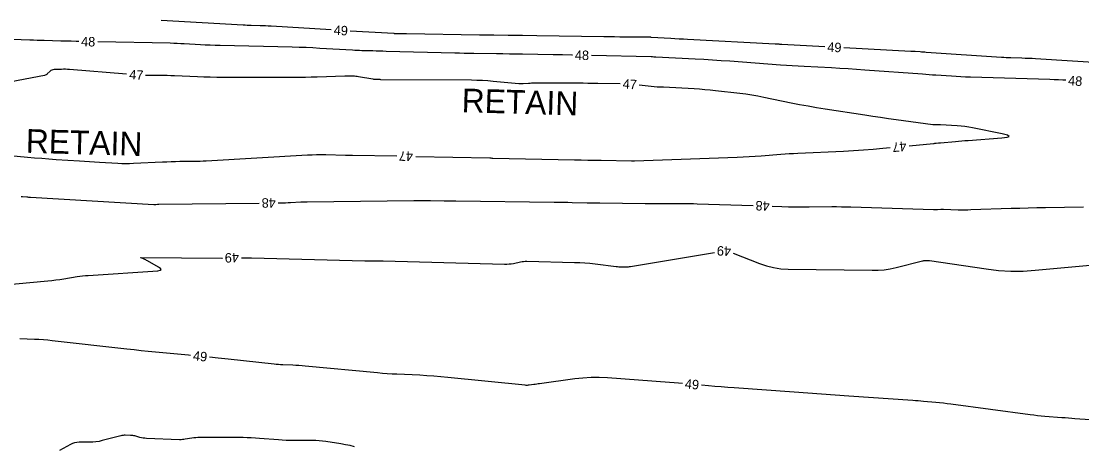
# Model space of a CAD drawing. Extents: x 2384780 to 2405861, y 547869 to 573706.
# Drawn here: x 2393690.5 to 2393913.8, y 552523.1 to 552612.6 of the extents above; entities that cross this region are included whole.
import ezdxf

# ---------------------------------------------------------------- set-up
doc = ezdxf.new("R2010")
doc.units = 0
doc.layers.add('Breaklines', color=7, linetype='Continuous')
doc.layers.add('Old_Level_60', color=7, linetype='Continuous')

msp = doc.modelspace()

# ---------------------------------------------------------------- linework, layer by layer
at = {"layer": 'Old_Level_60'}
for points in [[(2393755.77875, 552610.76525), (2393743.08325, 552611.53675), (2393742.5045, 552611.56925), (2393741.92575, 552611.596), (2393741.34675, 552611.61725), (2393740.7675, 552611.633), (2393738.87475, 552611.675), (2393738.46925, 552611.686), (2393738.064, 552611.70025), (2393737.65875, 552611.7185), (2393737.2535, 552611.74), (2393719.9505, 552612.744)], [(2393859.69, 552607.199), (2393850.65625, 552607.67925), (2393850.5155, 552607.68725), (2393850.37475, 552607.69575), (2393850.234, 552607.70475), (2393850.0935, 552607.71475), (2393849.634, 552607.74825), (2393849.5355, 552607.755), (2393849.437, 552607.7615), (2393849.3385, 552607.76725), (2393849.24, 552607.77275), (2393830.781, 552608.7375), (2393829.8935, 552608.78475), (2393829.00575, 552608.83375), (2393828.11825, 552608.88425), (2393827.23075, 552608.9365), (2393823.12775, 552609.1815), (2393823.10875, 552609.18325), (2393823.09025, 552609.186), (2393823.0715, 552609.19), (2393823.05325, 552609.195), (2393822.99375, 552609.213), (2393822.981, 552609.2165), (2393822.968, 552609.219), (2393822.955, 552609.2205), (2393822.94175, 552609.221), (2393817.67875, 552609.244), (2393816.55075, 552609.25025), (2393815.423, 552609.2595), (2393814.29525, 552609.27175), (2393813.16775, 552609.287), (2393799.05675, 552609.495), (2393796.033, 552609.5395), (2393793.009, 552609.584), (2393789.98525, 552609.6285), (2393786.9615, 552609.673), (2393771.583, 552609.89975), (2393771.33725, 552609.90375), (2393771.09175, 552609.90825), (2393770.846, 552609.91375), (2393770.6005, 552609.91975), (2393769.584, 552609.94625), (2393769.519, 552609.948), (2393769.45425, 552609.94975), (2393769.38925, 552609.95125), (2393769.3245, 552609.953), (2393769.1125, 552609.95825), (2393769.06725, 552609.9595), (2393769.02175, 552609.96125), (2393768.9765, 552609.96325), (2393768.931, 552609.966), (2393759.7715, 552610.5225)], [(2393702.614, 552608.32025), (2393702.0775, 552608.3315), (2393701.00325, 552608.35575), (2393699.92875, 552608.3815), (2393698.8545, 552608.409), (2393695.345, 552608.5005), (2393694.593, 552608.52125), (2393693.841, 552608.54425), (2393693.08925, 552608.5695), (2393692.3375, 552608.597), (2393683.2815, 552608.941)], [(2393806.56475, 552605.46025), (2393806.3965, 552605.46375), (2393804.42875, 552605.5005), (2393802.461, 552605.53225), (2393796.03275, 552605.627), (2393794.65525, 552605.64725), (2393793.27775, 552605.6675), (2393791.90025, 552605.68775), (2393790.52275, 552605.708), (2393785.8, 552605.77775), (2393784.788, 552605.794), (2393783.776, 552605.81325), (2393782.76425, 552605.83525), (2393781.75225, 552605.86025), (2393767.34125, 552606.23675), (2393766.634, 552606.255), (2393765.927, 552606.273), (2393765.21975, 552606.291), (2393764.5125, 552606.3085), (2393762.20225, 552606.3655), (2393761.70725, 552606.38), (2393761.2125, 552606.39875), (2393760.718, 552606.42225), (2393760.2235, 552606.45), (2393753.387, 552606.8655), (2393751.92175, 552606.9475), (2393750.45575, 552607.01525), (2393748.98925, 552607.06925), (2393747.52225, 552607.109), (2393732.38775, 552607.446), (2393731.3425, 552607.474), (2393730.2975, 552607.51125), (2393729.25325, 552607.55775), (2393728.209, 552607.61375), (2393724.799, 552607.8115), (2393724.06825, 552607.8505), (2393723.337, 552607.8825), (2393722.60575, 552607.90775), (2393721.874, 552607.92625), (2393706.613, 552608.23825)], [(2393925.1465, 552603.3205), (2393904.012, 552604.64975), (2393903.30175, 552604.6915), (2393902.59125, 552604.72725), (2393901.88025, 552604.75725), (2393901.16925, 552604.7815), (2393898.846, 552604.85075), (2393898.34825, 552604.86775), (2393897.85075, 552604.88975), (2393897.3535, 552604.916), (2393896.8565, 552604.94725), (2393881.024, 552606.0115), (2393880.7045, 552606.03325), (2393880.385, 552606.0555), (2393880.0655, 552606.0785), (2393879.746, 552606.10175), (2393878.7025, 552606.179), (2393878.47875, 552606.195), (2393878.25525, 552606.20975), (2393878.03125, 552606.2235), (2393877.8075, 552606.236), (2393863.6845, 552606.98675)], [(2393910.40925, 552600.1285), (2393909.7525, 552600.167), (2393908.857, 552600.21225), (2393907.961, 552600.25), (2393907.06475, 552600.2805), (2393890.326, 552600.7795), (2393889.324, 552600.814), (2393888.3225, 552600.858), (2393887.3215, 552600.911), (2393886.32075, 552600.97375), (2393883.05275, 552601.19325), (2393882.3525, 552601.241), (2393881.6525, 552601.29), (2393880.9525, 552601.34), (2393880.2525, 552601.39125), (2393868.09725, 552602.291), (2393866.33775, 552602.4165), (2393864.57725, 552602.533), (2393862.8165, 552602.6405), (2393861.055, 552602.73875), (2393855.3, 552603.04475), (2393854.067, 552603.11325), (2393852.83425, 552603.18775), (2393851.602, 552603.26825), (2393850.37025, 552603.35475), (2393839.659, 552604.1335), (2393837.84125, 552604.261), (2393836.02275, 552604.37925), (2393834.20375, 552604.48825), (2393832.38425, 552604.588), (2393824.0855, 552605.02175), (2393823.9885, 552605.0265), (2393823.8915, 552605.03075), (2393823.79425, 552605.034), (2393823.69725, 552605.037), (2393823.38, 552605.045), (2393823.312, 552605.04675), (2393823.244, 552605.04825), (2393823.176, 552605.05), (2393823.108, 552605.05175), (2393810.5635, 552605.36875)], [(2393712.687, 552601.4385), (2393700.68475, 552602.40125), (2393700.2505, 552602.42975), (2393699.81575, 552602.446), (2393699.381, 552602.45), (2393698.94575, 552602.4415), (2393697.4055, 552602.38975), (2393697.1685, 552602.361), (2393696.949, 552602.29125), (2393696.747, 552602.1805), (2393696.56275, 552602.02875), (2393695.989, 552601.46625), (2393695.86025, 552601.35675), (2393695.72, 552601.2695), (2393695.568, 552601.2045), (2393695.4045, 552601.16175), (2393688.36225, 552599.83925)], [(2393816.57175, 552599.39125), (2393811.86075, 552599.465), (2393810.837, 552599.479), (2393809.813, 552599.4895), (2393808.78925, 552599.496), (2393807.7655, 552599.49875), (2393798.62075, 552599.50675), (2393798.28475, 552599.504), (2393797.949, 552599.4945), (2393797.6135, 552599.47875), (2393797.278, 552599.4565), (2393796.18325, 552599.3735), (2393795.94875, 552599.36075), (2393795.71425, 552599.358), (2393795.48, 552599.36525), (2393795.24575, 552599.38275), (2393789.88275, 552599.89375), (2393788.733, 552599.9905), (2393787.582, 552600.062), (2393786.4295, 552600.10825), (2393785.27575, 552600.129), (2393766.2305, 552600.264), (2393766.05675, 552600.266), (2393765.883, 552600.26975), (2393765.7095, 552600.27525), (2393765.53575, 552600.28225), (2393764.96875, 552600.30775), (2393764.8475, 552600.31525), (2393764.72675, 552600.3265), (2393764.60625, 552600.34175), (2393764.48625, 552600.361), (2393761.4805, 552600.8885), (2393761.20075, 552600.9315), (2393760.92, 552600.96275), (2393760.638, 552600.98175), (2393760.355, 552600.98925), (2393759.429, 552600.9935), (2393759.2305, 552600.9935), (2393759.03225, 552600.99175), (2393758.83375, 552600.98825), (2393758.6355, 552600.983), (2393752.81075, 552600.80125), (2393751.5625, 552600.76725), (2393750.31425, 552600.7435), (2393749.06575, 552600.73), (2393747.817, 552600.72675), (2393733.03025, 552600.7465), (2393731.66925, 552600.75525), (2393730.30825, 552600.77825), (2393728.94775, 552600.81525), (2393727.5875, 552600.866), (2393722.76025, 552601.07175), (2393722.0005, 552601.1005), (2393721.24025, 552601.122), (2393720.48, 552601.13625), (2393719.7195, 552601.14325), (2393717.235, 552601.15425), (2393716.70275, 552601.16175), (2393716.67675, 552601.1625)], [(2393877.42925, 552586.32925), (2393882.5375, 552586.82075), (2393882.68425, 552586.83475), (2393882.831, 552586.84875), (2393882.978, 552586.8625), (2393883.12475, 552586.8765), (2393883.60425, 552586.9215), (2393883.707, 552586.931), (2393883.80975, 552586.94075), (2393883.9125, 552586.95025), (2393884.01525, 552586.96), (2393887.15475, 552587.25475), (2393887.82775, 552587.316), (2393888.50075, 552587.3735), (2393889.1745, 552587.42725), (2393889.84825, 552587.4775), (2393896.947, 552587.986), (2393898.09125, 552588.12), (2393898.482, 552588.30475), (2393898.1195, 552588.54), (2393897.00325, 552588.8255), (2393890.76675, 552590.124), (2393889.966, 552590.275), (2393889.1615, 552590.3955), (2393888.353, 552590.4855), (2393887.54025, 552590.54525), (2393884.0625, 552590.73425), (2393883.90075, 552590.7415), (2393883.739, 552590.7455), (2393883.57725, 552590.74625), (2393883.4155, 552590.74375), (2393882.88675, 552590.73075), (2393882.7735, 552590.73025), (2393882.66075, 552590.73425), (2393882.548, 552590.7425), (2393882.4355, 552590.7555), (2393874.71525, 552591.8015), (2393873.0615, 552592.0295), (2393871.40875, 552592.26475), (2393869.75725, 552592.50775), (2393868.10675, 552592.758), (2393859.72275, 552594.0495), (2393857.93625, 552594.33675), (2393856.15425, 552594.647), (2393854.3765, 552594.9805), (2393852.60275, 552595.33725), (2393846.8155, 552596.54075), (2393845.57325, 552596.78425), (2393844.32625, 552596.99925), (2393843.0745, 552597.18525), (2393841.81825, 552597.34275), (2393836.63325, 552597.9325), (2393835.5215, 552598.05075), (2393834.40825, 552598.15275), (2393833.29375, 552598.23875), (2393832.178, 552598.3085), (2393825.6885, 552598.66625), (2393825.55675, 552598.6725), (2393825.42525, 552598.67625), (2393825.2935, 552598.678), (2393825.16175, 552598.6775), (2393824.73125, 552598.67175), (2393824.63925, 552598.67225), (2393824.547, 552598.67525), (2393824.45525, 552598.68125), (2393824.3635, 552598.69025), (2393820.56075, 552599.12075)], [(2393672.079, 552585.83725), (2393691.814, 552583.952), (2393693.319, 552583.81375), (2393694.82475, 552583.68675), (2393696.33125, 552583.57075), (2393697.83875, 552583.46575), (2393702.765, 552583.14075), (2393703.8205, 552583.07225), (2393704.8765, 552583.0055), (2393705.93225, 552582.941), (2393706.98825, 552582.8785), (2393710.84, 552582.6545), (2393711.66525, 552582.6175), (2393712.49075, 552582.603), (2393713.31625, 552582.6105), (2393714.142, 552582.64025), (2393720.20675, 552582.94125), (2393721.123, 552582.9825), (2393722.03975, 552583.015), (2393722.95675, 552583.03875), (2393723.874, 552583.05375), (2393726.8705, 552583.08925), (2393727.5125, 552583.1005), (2393728.1545, 552583.11875), (2393728.796, 552583.14475), (2393729.43725, 552583.17775), (2393750.775, 552584.3985), (2393751.731, 552584.444), (2393752.68725, 552584.47075), (2393753.644, 552584.47875), (2393754.601, 552584.468), (2393758.77275, 552584.381), (2393758.92025, 552584.3785), (2393759.068, 552584.37725), (2393759.21575, 552584.3775), (2393759.36325, 552584.379), (2393759.84575, 552584.38575), (2393759.949, 552584.38675), (2393760.0525, 552584.38675), (2393760.15575, 552584.38575), (2393760.259, 552584.384), (2393769.5395, 552584.184)], [(2393773.5385, 552584.0975), (2393789.15075, 552583.76075), (2393789.2105, 552583.7595), (2393789.27025, 552583.7585), (2393789.32975, 552583.7575), (2393789.3895, 552583.75675), (2393789.5845, 552583.7545), (2393789.6265, 552583.754), (2393789.66825, 552583.75325), (2393789.71, 552583.7525), (2393789.75175, 552583.75175), (2393807.008, 552583.37625), (2393808.40725, 552583.3465), (2393809.80625, 552583.31875), (2393811.2055, 552583.2925), (2393812.60475, 552583.26825), (2393819.01025, 552583.16025), (2393819.07225, 552583.1595), (2393819.13425, 552583.15925), (2393819.19625, 552583.15975), (2393819.25825, 552583.16075), (2393819.461, 552583.16475), (2393819.50425, 552583.16575), (2393819.54775, 552583.16675), (2393819.59125, 552583.168), (2393819.6345, 552583.1695), (2393841.24675, 552583.92675), (2393842.5125, 552583.978), (2393843.77775, 552584.0435), (2393845.042, 552584.123), (2393846.3055, 552584.2165), (2393850.4315, 552584.545), (2393851.316, 552584.61175), (2393852.20075, 552584.671), (2393853.086, 552584.72275), (2393853.97175, 552584.76725), (2393863.64375, 552585.21125), (2393865.7155, 552585.3195), (2393867.78525, 552585.4535), (2393869.85325, 552585.61325), (2393871.9195, 552585.799), (2393873.44775, 552585.946)], [(2393690.4515, 552575.6295), (2393690.731, 552575.61), (2393691.64375, 552575.54975), (2393691.83925, 552575.537), (2393692.035, 552575.52475), (2393692.2305, 552575.51275), (2393692.42625, 552575.50125), (2393718.43375, 552573.98775), (2393718.536, 552573.98325), (2393718.638, 552573.9815), (2393718.74, 552573.9825), (2393718.84225, 552573.986), (2393719.17575, 552574.00275), (2393719.247, 552574.00575), (2393719.3185, 552574.00825), (2393719.39, 552574.01025), (2393719.46175, 552574.0115), (2393740.591, 552574.2605)], [(2393744.59075, 552574.30775), (2393745.11525, 552574.314), (2393745.6345, 552574.323), (2393746.15375, 552574.338), (2393746.6725, 552574.35875), (2393747.19125, 552574.3855), (2393749.34175, 552574.5085), (2393749.47625, 552574.515), (2393749.611, 552574.51875), (2393749.746, 552574.51975), (2393749.88075, 552574.51825), (2393750.3215, 552574.50925), (2393750.41575, 552574.5075), (2393750.51025, 552574.50675), (2393750.60475, 552574.507), (2393750.69925, 552574.50775), (2393773.1785, 552574.8225), (2393774.055, 552574.831), (2393774.9315, 552574.8315), (2393775.80825, 552574.82425), (2393776.68475, 552574.80925), (2393779.548, 552574.7475), (2393780.16175, 552574.735), (2393780.77525, 552574.724), (2393781.389, 552574.7145), (2393782.0025, 552574.70625), (2393802.67025, 552574.4585), (2393803.62725, 552574.44575), (2393804.584, 552574.43075), (2393805.541, 552574.4135), (2393806.49775, 552574.394), (2393809.62325, 552574.32575), (2393810.293, 552574.312), (2393810.963, 552574.3), (2393811.63275, 552574.28925), (2393812.3025, 552574.2805), (2393821.83275, 552574.1645), (2393822.924, 552574.15325), (2393824.0155, 552574.14625), (2393825.10675, 552574.1435), (2393826.19825, 552574.14475), (2393829.7635, 552574.156), (2393830.52725, 552574.155), (2393831.29125, 552574.14725), (2393832.055, 552574.13275), (2393832.8185, 552574.1115), (2393844.57125, 552573.73075)], [(2393848.56925, 552573.60125), (2393850.6005, 552573.5355), (2393852.04925, 552573.49575), (2393853.498, 552573.4705), (2393854.94725, 552573.45975), (2393856.3965, 552573.4635), (2393861.13075, 552573.49925), (2393862.14525, 552573.502), (2393863.15975, 552573.4955), (2393864.174, 552573.47925), (2393865.188, 552573.4535), (2393882.559, 552572.93175), (2393882.77025, 552572.927), (2393882.9815, 552572.92525), (2393883.19275, 552572.927), (2393883.404, 552572.93175), (2393884.09425, 552572.95275), (2393884.242, 552572.95625), (2393884.39, 552572.95725), (2393884.53775, 552572.95625), (2393884.68575, 552572.953), (2393887.782, 552572.8615), (2393888.4455, 552572.847), (2393889.109, 552572.843), (2393889.7725, 552572.8495), (2393890.436, 552572.8665), (2393898.8915, 552573.1495), (2393900.7035, 552573.2055), (2393902.5155, 552573.25275), (2393904.328, 552573.29125), (2393906.14075, 552573.32075), (2393914.1415, 552573.431)], [(2393679.403, 552556.3325), (2393696.12475, 552557.86025), (2393696.97125, 552557.94525), (2393697.81575, 552558.046), (2393698.65825, 552558.162), (2393699.49875, 552558.2935), (2393702.24125, 552558.7485), (2393702.82975, 552558.83875), (2393703.41975, 552558.91475), (2393704.01175, 552558.976), (2393704.60525, 552559.023), (2393719.224, 552560.0025), (2393719.7285, 552560.08225), (2393719.92575, 552560.2335), (2393719.81525, 552560.456), (2393719.3975, 552560.74975), (2393717.0795, 552562.08575), (2393716.903, 552562.1835), (2393716.72375, 552562.27475), (2393716.54125, 552562.35975), (2393716.35575, 552562.4385), (2393715.7445, 552562.6855), (2393715.64775, 552562.73175), (2393715.61875, 552562.7645), (2393715.658, 552562.78375), (2393715.76525, 552562.7895), (2393732.71675, 552562.67275), (2393732.851, 552562.67275)], [(2393736.85, 552562.736), (2393737.78825, 552562.72225), (2393738.09, 552562.71725), (2393738.392, 552562.7115), (2393738.69375, 552562.70475), (2393738.9955, 552562.69725), (2393762.8445, 552562.0625), (2393763.229, 552562.054), (2393763.61375, 552562.04875), (2393763.99825, 552562.04725), (2393764.383, 552562.049), (2393765.6395, 552562.06075), (2393765.90875, 552562.062), (2393766.178, 552562.06075), (2393766.44725, 552562.0575), (2393766.7165, 552562.0515), (2393792.26575, 552561.38825), (2393792.73375, 552561.38925), (2393793.19925, 552561.41725), (2393793.6625, 552561.47175), (2393794.1235, 552561.55325), (2393795.62525, 552561.8625), (2393795.94775, 552561.9195), (2393796.272, 552561.95825), (2393796.598, 552561.97875), (2393796.92575, 552561.98075), (2393806.9975, 552561.7605), (2393808.079, 552561.72325), (2393809.1585, 552561.65875), (2393810.236, 552561.567), (2393811.3115, 552561.44775), (2393815.71575, 552560.90375), (2393816.02125, 552560.8705), (2393816.32725, 552560.846), (2393816.63375, 552560.8305), (2393816.94075, 552560.82375), (2393817.945, 552560.81625), (2393818.16, 552560.81925), (2393818.374, 552560.8315), (2393818.58725, 552560.853), (2393818.8, 552560.8835), (2393836.48325, 552563.822)], [(2393840.364, 552563.663), (2393845.94825, 552561.4965), (2393847.412, 552561.0015), (2393848.902, 552560.64175), (2393850.41825, 552560.4175), (2393851.961, 552560.3285), (2393869.66425, 552560.087), (2393870.9395, 552560.11075), (2393872.20525, 552560.2175), (2393873.46125, 552560.407), (2393874.7075, 552560.6795), (2393880.21525, 552562.0715), (2393880.3585, 552562.10325), (2393880.5025, 552562.126), (2393880.648, 552562.13975), (2393880.79425, 552562.14475), (2393881.2745, 552562.1465), (2393881.37725, 552562.145), (2393881.47975, 552562.13975), (2393881.582, 552562.1305), (2393881.684, 552562.1175), (2393893.68, 552560.36325), (2393896.2525, 552560.06475), (2393898.829, 552559.92125), (2393901.4095, 552559.933), (2393903.99375, 552560.0995), (2393918.60875, 552561.47925)], [(2393726.16475, 552542.155), (2393725.71825, 552542.19775), (2393718.7325, 552542.8525), (2393717.23575, 552542.99625), (2393715.74, 552543.14675), (2393714.24475, 552543.30425), (2393712.75025, 552543.46825), (2393697.02325, 552545.23225), (2393696.09, 552545.329), (2393695.15575, 552545.41), (2393694.22, 552545.4755), (2393693.28325, 552545.5255), (2393690.221, 552545.663)], [(2393829.718, 552536.24075), (2393828.894, 552536.3105), (2393827.94925, 552536.386), (2393827.00425, 552536.457), (2393813.9, 552537.40975), (2393812.17475, 552537.49), (2393810.4525, 552537.47975), (2393808.73325, 552537.37875), (2393807.01675, 552537.1875), (2393799.6055, 552536.1645), (2393799.3095, 552536.12375), (2393799.01375, 552536.083), (2393798.71775, 552536.042), (2393798.422, 552536.00125), (2393797.4555, 552535.86775), (2393797.24825, 552535.8455), (2393797.041, 552535.8355), (2393796.83325, 552535.838), (2393796.6255, 552535.853), (2393780.2885, 552537.5155), (2393778.82225, 552537.6545), (2393777.3545, 552537.773), (2393775.8855, 552537.87125), (2393774.41475, 552537.94925), (2393769.60825, 552538.17025), (2393768.5785, 552538.22375), (2393767.54975, 552538.2895), (2393766.522, 552538.36725), (2393765.495, 552538.45725), (2393750.266, 552539.882), (2393749.61875, 552539.93875), (2393748.97125, 552539.98775), (2393748.323, 552540.02875), (2393747.67425, 552540.0625), (2393745.55425, 552540.15925), (2393745.10025, 552540.1835), (2393744.64675, 552540.215), (2393744.194, 552540.2535), (2393743.7415, 552540.29925), (2393734.04, 552541.355), (2393731.96075, 552541.57725), (2393730.1455, 552541.7645)], [(2393915.521, 552528.57075), (2393912.3355, 552528.806), (2393911.653, 552528.857), (2393910.9705, 552528.90875), (2393910.288, 552528.9615), (2393909.60575, 552529.01525), (2393906.003, 552529.301), (2393905.23175, 552529.3675), (2393904.46125, 552529.4445), (2393903.692, 552529.53175), (2393902.924, 552529.6295), (2393886.2315, 552531.867), (2393885.4355, 552531.969), (2393884.63825, 552532.062), (2393883.84025, 552532.146), (2393883.04125, 552532.221), (2393880.42925, 552532.451), (2393879.8695, 552532.49925), (2393879.3095, 552532.545), (2393878.74925, 552532.58825), (2393878.189, 552532.62925), (2393864.74, 552533.585), (2393861.858, 552533.79), (2393858.976, 552533.99475), (2393856.09425, 552534.1995), (2393853.21225, 552534.40425), (2393840.58375, 552535.30175), (2393839.2335, 552535.40125), (2393837.88375, 552535.50775), (2393836.53475, 552535.621), (2393835.18625, 552535.7415), (2393833.7015, 552535.87775)], [(2393760.6915, 552522.88175), (2393759.734, 552523.12625), (2393758.76775, 552523.33275), (2393757.7925, 552523.50125), (2393754.592, 552523.9905), (2393753.90525, 552524.08225), (2393753.2165, 552524.1475), (2393752.52575, 552524.1865), (2393751.833, 552524.199), (2393747.95225, 552524.1955), (2393747.121, 552524.2035), (2393746.2905, 552524.229), (2393745.46075, 552524.27225), (2393744.63175, 552524.33275), (2393740.64025, 552524.66625), (2393739.7845, 552524.729), (2393738.928, 552524.774), (2393738.07075, 552524.8015), (2393737.213, 552524.81125), (2393728.09175, 552524.82275), (2393727.667, 552524.81475), (2393727.2435, 552524.78925), (2393726.8215, 552524.7465), (2393726.40075, 552524.68675), (2393725.029, 552524.4625), (2393724.7345, 552524.42175), (2393724.43925, 552524.396), (2393724.143, 552524.38525), (2393723.84575, 552524.38925), (2393716.838, 552524.65725), (2393716.49875, 552524.68025), (2393716.16275, 552524.72275), (2393715.82975, 552524.785), (2393715.5, 552524.86675), (2393714.42725, 552525.16625), (2393714.1965, 552525.22275), (2393713.96325, 552525.264), (2393713.728, 552525.29), (2393713.4905, 552525.30075), (2393712.4, 552525.3145), (2393712.1675, 552525.30975), (2393711.9365, 552525.2895), (2393711.70775, 552525.25375), (2393711.4805, 552525.2025), (2393707.55825, 552524.181), (2393706.89775, 552524.0315), (2393706.23175, 552523.9255), (2393705.56025, 552523.86275), (2393704.883, 552523.84375), (2393702.6625, 552523.8525), (2393702.19425, 552523.82525), (2393701.74075, 552523.74), (2393701.302, 552523.59675), (2393700.87825, 552523.3955), (2393698.55925, 552522.11225)]]:
    msp.add_lwpolyline(points, dxfattribs=at)

# ---------------------------------------------------------------- texts
at = {"layer": 'Breaklines'}
for p in [(2393783.1805, 552593.41475), (2393691.413, 552584.86875)]:
    msp.add_text('RETAIN', height=5, rotation=358.3806722, dxfattribs=at).set_placement(p)
at = {"layer": 'Old_Level_60'}
for s, rotation, p in [('49', 356.5221972, (2393756.237, 552609.7355)), ('48', 358.8236861, (2393703.0895, 552607.31)), ('49', 356.9569056, (2393860.156, 552606.173)), ('48', 358.6910667, (2393807.038, 552604.45175)), ('47', 356.0444833, (2393713.182, 552600.37975)), ('47', 356.1222972, (2393817.0725, 552598.407)), ('48', 356.415625, (2393910.84225, 552599.1)), ('47', 185.4956444, (2393876.76925, 552587.27025)), ('47', 178.7642167, (2393772.99325, 552585.1095)), ('48', 180.6755722, (2393744.08275, 552575.30175)), ('48', 178.1445556, (2393848.10575, 552574.61675)), ('49', 177.6556639, (2393839.97625, 552565.0885)), ('49', 180.9077944, (2393736.3145, 552563.75275)), ('49', 354.3976139, (2393726.5845, 552541.11275)), ('49', 354.7959917, (2393830.145, 552535.19925))]:
    msp.add_text(s, height=2, rotation=rotation, dxfattribs=at).set_placement(p)

doc.saveas('drawing.dxf')
